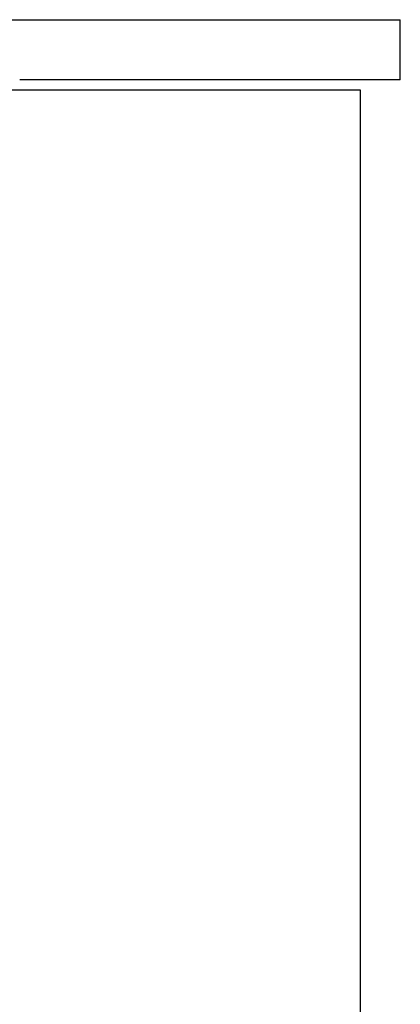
# Model space of a CAD drawing. Extents: x 1107 to 4046, y 937 to 3355.
# Tile 859 of 861: x 3350 to 3369, y 2548 to 2597. Entities that reach past the tile are written whole.
import ezdxf

# ---------------------------------------------------------------- set-up
doc = ezdxf.new("R2010")
doc.units = 0
doc.layers.add('KF_VIDA_L___C_LEFT', color=7, linetype='CONTINUOUS')

# ---------------------------------------------------------------- blocks, each defined once
blk = doc.blocks.new('KF_VIDA_L___C_LEFT')
at = {"layer": 'KF_VIDA_L___C_LEFT'}
for p, q in [((348.3, 908), (460.8, 908)), ((460.8, 908), (479.8, 908)), ((479.8, 905), (479.8, 908)), ((479.8, 905), (460.8, 905)), ((460.3, 904.5), (477.8, 904.5)), ((477.8, 904.5), (477.8, 170.5))]:
    blk.add_line(p, q, dxfattribs=at)

msp = doc.modelspace()

# ---------------------------------------------------------------- block references
at = {"layer": 'KF_VIDA_L___C_LEFT'}
msp.add_blockref('KF_VIDA_L___C_LEFT', (2889.304, 1689.213), dxfattribs=at)

doc.saveas('drawing.dxf')
